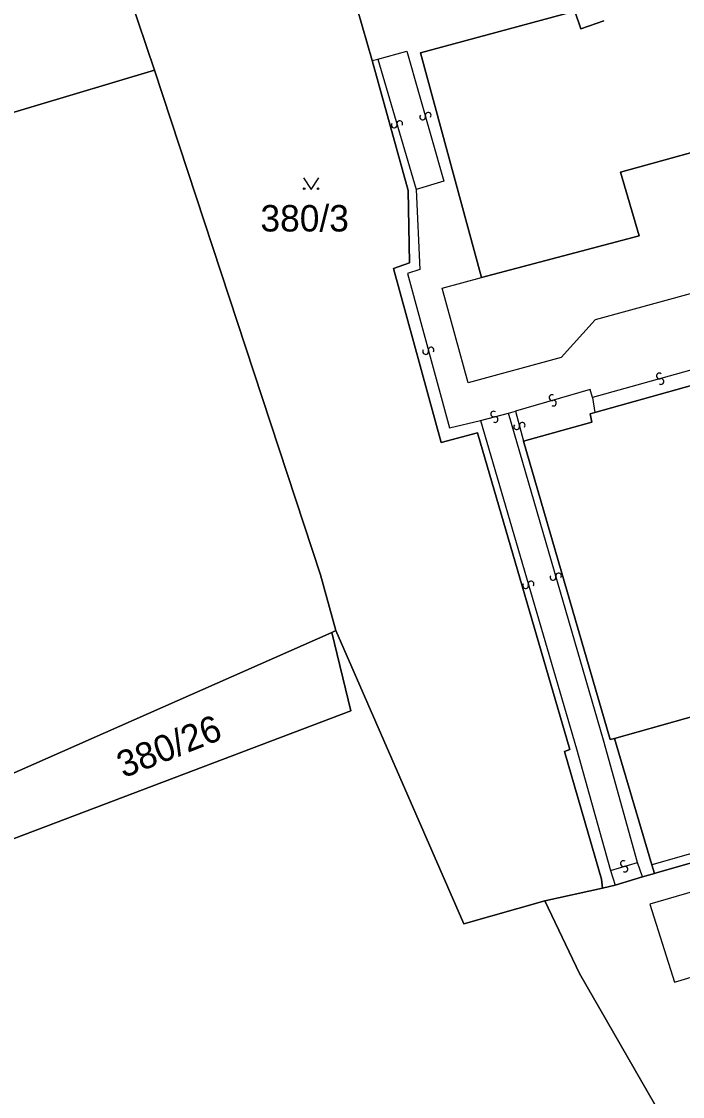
# Model space of a CAD drawing. Extents: x -600309 to -598967, y -1161267 to -1160292.
# Drawn here: x -599486.6 to -599444.1, y -1160774.2 to -1160705.1 of the extents above; entities that cross this region are included whole.
import ezdxf

# ---------------------------------------------------------------- set-up
doc = ezdxf.new("R2010")
doc.units = 0
for name, color, linetype in [('Level 1', 7, 'Continuous'), ('Level 13', 7, 'Continuous'), ('Level 3', 7, 'Continuous'), ('Level 4', 7, 'Continuous'), ('Level 5', 7, 'Continuous'), ('Level 60', 7, 'Continuous')]:
    doc.layers.add(name, color=color, linetype=linetype)

msp = doc.modelspace()

# ---------------------------------------------------------------- linework, layer by layer
at = {"layer": 'Level 1'}
for points in [[(-599478.04, -1160708.21), (-599482.33, -1160695.51), (-599466.98, -1160691.02), (-599465.98, -1160694.37), (-599441.17, -1160692.34)], [(-599464.05, -1160707.6), (-599465.65, -1160701.99), (-599451.04, -1160698.14)], [(-599457.01, -1160721.55), (-599460.94, -1160707.09), (-599451, -1160704.42), (-599450.63, -1160705.55), (-599449.14, -1160705.04)], [(-599414.7, -1160706.36), (-599428.18, -1160710.3), (-599428.51, -1160709.37), (-599448.08, -1160714.78), (-599446.88, -1160718.87), (-599457.01, -1160721.55)], [(-599464.05, -1160707.6), (-599461.72, -1160715.95), (-599461.64, -1160720.61), (-599462.68, -1160720.97), (-599459.61, -1160732.15), (-599457.26, -1160731.53), (-599451.32, -1160751.9), (-599451.68, -1160752.04), (-599449.3, -1160760.24), (-599449.23, -1160760.82)], [(-599478.04, -1160708.21), (-599509.45, -1160717.61)], [(-599478.04, -1160708.21), (-599467.37, -1160740.67), (-599466.39, -1160744.25)], [(-599387.9, -1160717.34), (-599383.63, -1160732.93), (-599397.41, -1160736.79), (-599398.87, -1160731.81), (-599405.71, -1160733.67), (-599405.6, -1160733.95), (-599429.43, -1160740.64), (-599429.5, -1160740.39), (-599436.18, -1160742.24), (-599434.75, -1160747.33), (-599448.46, -1160751.2)], [(-599445.89, -1160759.88), (-599445.68, -1160759.81), (-599380.47, -1160741.27), (-599368.95, -1160736.03), (-599358.45, -1160728.59), (-599351.05, -1160721.44)], [(-599440.91, -1160727.77), (-599449.73, -1160730.23)], [(-599449.73, -1160730.23), (-599450.02, -1160730.31), (-599449.91, -1160730.85), (-599454.32, -1160732.07)], [(-599454.32, -1160732.07), (-599448.74, -1160751.26), (-599448.46, -1160751.2)], [(-599500.39, -1160759.27), (-599497.83, -1160761.7), (-599465.42, -1160749.41), (-599466.64, -1160744.38)], [(-599500.39, -1160759.27), (-599466.64, -1160744.38)], [(-599466.39, -1160744.25), (-599466.64, -1160744.38)], [(-599452.94, -1160761.64), (-599458.14, -1160763.11), (-599466.39, -1160744.25)], [(-599448.46, -1160751.2), (-599446.06, -1160759.32)], [(-599446.06, -1160759.32), (-599445.89, -1160759.88)], [(-599448.42, -1160760.62), (-599446.66, -1160760.1)], [(-599446.66, -1160760.1), (-599445.89, -1160759.88)], [(-599452.94, -1160761.64), (-599449.23, -1160760.82)], [(-599449.23, -1160760.82), (-599448.42, -1160760.62)], [(-599445.39, -1160775.54), (-599450.71, -1160766.31), (-599452.94, -1160761.64)]]:
    msp.add_lwpolyline(points, dxfattribs=at)
at = {"layer": 'Level 13'}
for centre, start, end in [((-599460.797, -1160711.219), 142.98593, 15.57593), ((-599460.442, -1160711.121), 323.20039, 195.29838), ((-599462.627, -1160711.751), 143.48133, 16.07133), ((-599462.273, -1160711.65), 323.69578, 195.79378), ((-599460.608, -1160726.308), 142.38407, 14.97407), ((-599460.252, -1160726.213), 322.59852, 194.69652), ((-599445.568, -1160727.882), 52.66883, 285.25883), ((-599445.472, -1160728.238), 232.88329, 104.98129), ((-599452.48, -1160729.273), 53.19822, 285.78822), ((-599452.381, -1160729.628), 233.41268, 105.51068), ((-599456.226, -1160730.331), 52.30415, 284.40215), ((-599456.133, -1160730.688), 232.08969, 104.67969), ((-599454.748, -1160731.146), 141.96028, 14.55028), ((-599454.391, -1160731.055), 322.17473, 194.27273), ((-599453.822, -1160741.26), 323.66524, 195.76324), ((-599452.408, -1160740.84), 143.56599, 15.66399), ((-599452.053, -1160740.739), 323.35153, 195.94153), ((-599454.177, -1160741.361), 143.45079, 16.04079), ((-599447.89, -1160759.243), 53.70878, 285.80677), ((-599447.789, -1160759.597), 233.49432, 106.08432)]:
    msp.add_arc(centre, 0.184, start, end, dxfattribs=at)
at = {"layer": 'Level 3'}
for points in [[(-599463.68, -1160707.5), (-599461.81, -1160706.99), (-599459.44, -1160715.35), (-599461.22, -1160715.9)], [(-599386, -1160706.85), (-599449.7, -1160724.28), (-599451.89, -1160726.7), (-599457.86, -1160728.33), (-599459.54, -1160722.24), (-599457.01, -1160721.55)], [(-599385.12, -1160708.36), (-599377.96, -1160707.13), (-599370.78, -1160707.18), (-599349.39, -1160709.28), (-599348.18, -1160709.68), (-599347.31, -1160710.48), (-599346.67, -1160711.76), (-599346.38, -1160712.85), (-599346.43, -1160714.18), (-599346.74, -1160715.23), (-599351.47, -1160721.01), (-599357.87, -1160727.28), (-599369.18, -1160735.5), (-599380.76, -1160740.76), (-599446.06, -1160759.32)], [(-599464.05, -1160707.6), (-599463.68, -1160707.5)], [(-599463.68, -1160707.5), (-599461.22, -1160715.9)], [(-599461.22, -1160715.9), (-599460.98, -1160721.03), (-599461.78, -1160721.3), (-599459.08, -1160731.22), (-599457.08, -1160730.75)], [(-599350.84, -1160721.89), (-599353.34, -1160724.65), (-599358.21, -1160729.13), (-599363.69, -1160733.32), (-599368.77, -1160736.66), (-599378.97, -1160741.39), (-599404.82, -1160749.02), (-599406.53, -1160750.31), (-599446.19, -1160761.84), (-599444.6, -1160766.87), (-599404.38, -1160754.81), (-599401.1, -1160754.02), (-599395.28, -1160752.31), (-599392.6, -1160753.68), (-599376.58, -1160748.14), (-599357.38, -1160740.43), (-599347.85, -1160733.77), (-599347.8, -1160731.75), (-599346.82, -1160730.49)], [(-599441.16, -1160726.85), (-599449.88, -1160729.27)], [(-599449.88, -1160729.27), (-599450.03, -1160728.76), (-599454.83, -1160730.14)], [(-599449.88, -1160729.27), (-599449.73, -1160730.23)], [(-599457.08, -1160730.75), (-599455.28, -1160730.27)], [(-599457.08, -1160730.75), (-599450.91, -1160751.86), (-599448.71, -1160759.68)], [(-599455.28, -1160730.27), (-599454.83, -1160730.14)], [(-599446.97, -1160759.17), (-599449.17, -1160751.31), (-599455.28, -1160730.27)], [(-599454.83, -1160730.14), (-599454.32, -1160732.07)], [(-599448.71, -1160759.68), (-599446.97, -1160759.17)], [(-599448.71, -1160759.68), (-599448.42, -1160760.62)], [(-599446.66, -1160760.1), (-599446.97, -1160759.17)]]:
    msp.add_lwpolyline(points, dxfattribs=at)
at = {"layer": 'Level 5'}
msp.add_lwpolyline([(-599468.471, -1160715.14), (-599467.97, -1160715.89), (-599467.47, -1160715.14)], dxfattribs=at)
for centre in [(-599468.42, -1160715.84), (-599467.521, -1160715.84)]:
    msp.add_circle(centre, 0.05, dxfattribs=at)
at = {"layer": 'Level 60'}
for points in [[(-599494.92, -1160670.47), (-599485.26, -1160667.63), (-599483.1, -1160675.12), (-599471.02, -1160671.67), (-599466.78, -1160686.24), (-599457.59, -1160683.55), (-599453.42, -1160682.33), (-599444.85, -1160679.82), (-599443.16, -1160685.57), (-599441.17, -1160692.34), (-599465.98, -1160694.37), (-599466.98, -1160691.02), (-599482.33, -1160695.51), (-599478.04, -1160708.21), (-599509.45, -1160717.61)], [(-599440.91, -1160727.77), (-599449.73, -1160730.23), (-599450.02, -1160730.31), (-599449.91, -1160730.85), (-599454.32, -1160732.07), (-599448.74, -1160751.26), (-599448.46, -1160751.2), (-599446.06, -1160759.32), (-599445.89, -1160759.88), (-599446.66, -1160760.1), (-599448.42, -1160760.62), (-599449.23, -1160760.82), (-599449.3, -1160760.24), (-599451.68, -1160752.04), (-599451.32, -1160751.9), (-599457.26, -1160731.53), (-599459.61, -1160732.15), (-599462.68, -1160720.97), (-599461.64, -1160720.61), (-599461.72, -1160715.95), (-599464.05, -1160707.6), (-599465.65, -1160701.99)], [(-599449.14, -1160705.04), (-599450.63, -1160705.55), (-599451, -1160704.42), (-599460.94, -1160707.09), (-599457.01, -1160721.55), (-599446.88, -1160718.87), (-599448.08, -1160714.78), (-599428.51, -1160709.37), (-599428.18, -1160710.3), (-599414.7, -1160706.36), (-599414.1, -1160708.49), (-599411.17, -1160707.66), (-599392.1, -1160702.27)], [(-599392.1, -1160702.27), (-599411.17, -1160707.66), (-599414.1, -1160708.49), (-599414.7, -1160706.36), (-599428.18, -1160710.3), (-599428.51, -1160709.37), (-599448.08, -1160714.78), (-599446.88, -1160718.87), (-599457.01, -1160721.55), (-599460.94, -1160707.09), (-599451, -1160704.42), (-599450.63, -1160705.55), (-599449.14, -1160705.04)], [(-599380.47, -1160741.27), (-599445.68, -1160759.81), (-599445.89, -1160759.88), (-599446.06, -1160759.32), (-599448.46, -1160751.2), (-599434.75, -1160747.33), (-599436.18, -1160742.24), (-599429.5, -1160740.39), (-599429.43, -1160740.64), (-599405.6, -1160733.95), (-599405.71, -1160733.67), (-599398.87, -1160731.81), (-599397.41, -1160736.79), (-599383.63, -1160732.93), (-599387.9, -1160717.34), (-599388.9, -1160713.95), (-599389.5, -1160711.63), (-599386.99, -1160710.89), (-599385.18, -1160710.34), (-599385.57, -1160708.49), (-599385.12, -1160708.36), (-599385.25, -1160708.09), (-599381.59, -1160707.31), (-599377.59, -1160706.64)], [(-599434.75, -1160747.33), (-599448.46, -1160751.2), (-599448.74, -1160751.26), (-599454.32, -1160732.07), (-599449.91, -1160730.85), (-599450.02, -1160730.31), (-599449.73, -1160730.23), (-599440.91, -1160727.77)], [(-599445.39, -1160775.54), (-599450.71, -1160766.31), (-599452.94, -1160761.64), (-599449.23, -1160760.82), (-599448.42, -1160760.62), (-599446.66, -1160760.1), (-599445.89, -1160759.88), (-599445.68, -1160759.81), (-599380.47, -1160741.27)]]:
    msp.add_lwpolyline(points, dxfattribs=at)
for points in [[(-599467.37, -1160740.67), (-599478.04, -1160708.21), (-599482.33, -1160695.51), (-599466.98, -1160691.02), (-599465.98, -1160694.37), (-599441.17, -1160692.34), (-599433.22, -1160691.65), (-599432.89, -1160692.79), (-599451.04, -1160698.14), (-599465.65, -1160701.99), (-599464.05, -1160707.6), (-599461.72, -1160715.95), (-599461.64, -1160720.61), (-599462.68, -1160720.97), (-599459.61, -1160732.15), (-599457.26, -1160731.53), (-599451.32, -1160751.9), (-599451.68, -1160752.04), (-599449.3, -1160760.24), (-599449.23, -1160760.82), (-599452.94, -1160761.64), (-599458.14, -1160763.11), (-599466.39, -1160744.25)], [(-599466.64, -1160744.38), (-599500.39, -1160759.27), (-599518.61, -1160738.98), (-599540, -1160744.16), (-599601.3, -1160758.86), (-599540.91, -1160738.49), (-599532.25, -1160734.7), (-599528.33, -1160733.11), (-599517.48, -1160724.47), (-599513.27, -1160718.65), (-599510.76, -1160717.91), (-599509.45, -1160717.61), (-599478.04, -1160708.21), (-599467.37, -1160740.67), (-599466.39, -1160744.25)], [(-599466.64, -1160744.38), (-599466.39, -1160744.25), (-599458.14, -1160763.11), (-599452.94, -1160761.64), (-599450.71, -1160766.31), (-599445.39, -1160775.54), (-599466.89, -1160782.37), (-599480.41, -1160786.67), (-599513.13, -1160803.27), (-599516.19, -1160796.08), (-599518.31, -1160789.98), (-599518.94, -1160783.9), (-599517.13, -1160780.55), (-599523.14, -1160785.22), (-599526.51, -1160776.9), (-599503.06, -1160764.39), (-599504.65, -1160761.79), (-599500.39, -1160759.27), (-599497.83, -1160761.7), (-599465.42, -1160749.41)], [(-599500.39, -1160759.27), (-599466.64, -1160744.38), (-599465.42, -1160749.41), (-599497.83, -1160761.7)]]:
    msp.add_lwpolyline(points, close=True, dxfattribs=at)

# ---------------------------------------------------------------- texts
at = {"layer": 'Level 4'}
msp.add_text('380/3', height=1.7, dxfattribs=at).set_placement((-599471.23, -1160718.59))
msp.add_text('380/26', height=1.7, rotation=21.6, dxfattribs=at).set_placement((-599480.04, -1160753.76))

doc.saveas('drawing.dxf')
